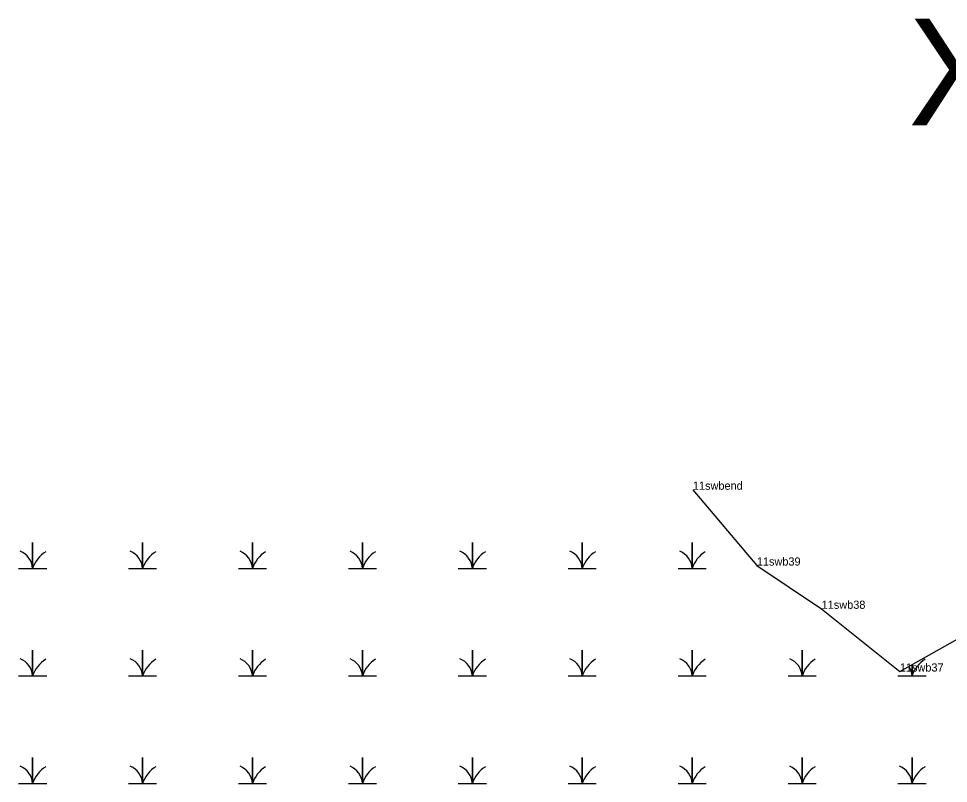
# Model space of a CAD drawing. Extents: x 2072529 to 2268796, y 436423 to 470397.
# Drawn here: x 2230006 to 2230575, y 447690 to 448159 of the extents above; entities that cross this region are included whole.
import ezdxf

# ---------------------------------------------------------------- set-up
doc = ezdxf.new("R2010")
doc.units = 0
for name, color, linetype in [('Default', 7, 'Continuous'), ('Exist Environmental Wetland Boundary Cogo Point CELL', 7, 'Continuous'), ('Exist Hydro Jurisdictional Stream or Body of Water NEU Mitigable', 7, 'Continuous'), ('Exist Hydro Jurisdictional Stream or Body of Water NEU Mitigable Cogo Comment', 7, 'Continuous'), ('Exist Hydro Swamp or Marsh', 7, 'Continuous')]:
    doc.layers.add(name, color=color, linetype=linetype)

msp = doc.modelspace()

# ---------------------------------------------------------------- linework, layer by layer
at = {"layer": 'Exist Environmental Wetland Boundary Cogo Point CELL'}
for p, q in [((2230418.67, 447870.17), (2230418.67, 447870.17)), ((2230457.79, 447823.78), (2230457.79, 447823.78)), ((2230497.45, 447797.32), (2230497.45, 447797.32)), ((2230545.29, 447758.92), (2230545.29, 447758.92))]:
    msp.add_line(p, q, dxfattribs=at)
at = {"layer": 'Exist Hydro Jurisdictional Stream or Body of Water NEU Mitigable'}
msp.add_lwpolyline([(2230418.67, 447870.17), (2230457.79, 447823.78), (2230497.45, 447797.32), (2230545.29, 447758.92), (2230589.1, 447783.55)], dxfattribs=at)
at = {"layer": 'Exist Hydro Swamp or Marsh'}
for points in [[(2230006.13, 447822.07), (2230014.73, 447822.07), (2230014.73, 447837.85), (2230014.73, 447822.07), (2230023.33, 447822.07)], [(2230073.38, 447822.07), (2230081.98, 447822.07), (2230081.98, 447837.85), (2230081.98, 447822.07), (2230090.58, 447822.07)], [(2230140.63, 447822.07), (2230149.23, 447822.07), (2230149.23, 447837.85), (2230149.23, 447822.07), (2230157.83, 447822.07)], [(2230207.88, 447822.07), (2230216.48, 447822.07), (2230216.48, 447837.85), (2230216.48, 447822.07), (2230225.08, 447822.07)], [(2230275.13, 447822.07), (2230283.73, 447822.07), (2230283.73, 447837.85), (2230283.73, 447822.07), (2230292.33, 447822.07)], [(2230342.38, 447822.07), (2230350.98, 447822.07), (2230350.98, 447837.85), (2230350.98, 447822.07), (2230359.58, 447822.07)], [(2230409.63, 447822.07), (2230418.23, 447822.07), (2230418.23, 447837.85), (2230418.23, 447822.07), (2230426.83, 447822.07)], [(2230006.13, 447756.27), (2230014.73, 447756.27), (2230014.73, 447772.05), (2230014.73, 447756.27), (2230023.33, 447756.27)], [(2230073.38, 447756.27), (2230081.98, 447756.27), (2230081.98, 447772.05), (2230081.98, 447756.27), (2230090.58, 447756.27)], [(2230140.63, 447756.27), (2230149.23, 447756.27), (2230149.23, 447772.05), (2230149.23, 447756.27), (2230157.83, 447756.27)], [(2230207.88, 447756.27), (2230216.48, 447756.27), (2230216.48, 447772.05), (2230216.48, 447756.27), (2230225.08, 447756.27)], [(2230275.13, 447756.27), (2230283.73, 447756.27), (2230283.73, 447772.05), (2230283.73, 447756.27), (2230292.33, 447756.27)], [(2230342.38, 447756.27), (2230350.98, 447756.27), (2230350.98, 447772.05), (2230350.98, 447756.27), (2230359.58, 447756.27)], [(2230409.63, 447756.27), (2230418.23, 447756.27), (2230418.23, 447772.05), (2230418.23, 447756.27), (2230426.83, 447756.27)], [(2230476.88, 447756.27), (2230485.48, 447756.27), (2230485.48, 447772.05), (2230485.48, 447756.27), (2230494.08, 447756.27)], [(2230544.13, 447756.27), (2230552.73, 447756.27), (2230552.73, 447763.11)], [(2230552.73, 447763.11), (2230552.73, 447756.27), (2230561.33, 447756.27)], [(2230006.13, 447690.47), (2230014.73, 447690.47), (2230014.73, 447706.25), (2230014.73, 447690.47), (2230023.33, 447690.47)], [(2230073.38, 447690.47), (2230081.98, 447690.47), (2230081.98, 447706.25), (2230081.98, 447690.47), (2230090.58, 447690.47)], [(2230140.63, 447690.47), (2230149.23, 447690.47), (2230149.23, 447706.25), (2230149.23, 447690.47), (2230157.83, 447690.47)], [(2230207.88, 447690.47), (2230216.48, 447690.47), (2230216.48, 447706.25), (2230216.48, 447690.47), (2230225.08, 447690.47)], [(2230275.13, 447690.47), (2230283.73, 447690.47), (2230283.73, 447706.25), (2230283.73, 447690.47), (2230292.33, 447690.47)], [(2230342.38, 447690.47), (2230350.98, 447690.47), (2230350.98, 447706.25), (2230350.98, 447690.47), (2230359.58, 447690.47)], [(2230409.63, 447690.47), (2230418.23, 447690.47), (2230418.23, 447706.25), (2230418.23, 447690.47), (2230426.83, 447690.47)], [(2230476.88, 447690.47), (2230485.48, 447690.47), (2230485.48, 447706.25), (2230485.48, 447690.47), (2230494.08, 447690.47)], [(2230544.13, 447690.47), (2230552.73, 447690.47), (2230552.73, 447706.25), (2230552.73, 447690.47), (2230561.33, 447690.47)]]:
    msp.add_lwpolyline(points, dxfattribs=at)
for centre, radius, start, end in [((2230002.47, 447821.19), 12.3, 4.1403, 67.535), ((2230032.97, 447816.01), 19.22, 122.1274, 161.6222), ((2230069.72, 447821.19), 12.3, 4.1403, 67.535), ((2230100.22, 447816.01), 19.22, 122.1274, 161.6222), ((2230136.97, 447821.19), 12.3, 4.1403, 67.535), ((2230167.47, 447816.01), 19.22, 122.1274, 161.6222), ((2230204.22, 447821.19), 12.3, 4.1403, 67.535), ((2230234.72, 447816.01), 19.22, 122.1274, 161.6222), ((2230271.47, 447821.19), 12.3, 4.1403, 67.535), ((2230301.97, 447816.01), 19.22, 122.1274, 161.6222), ((2230338.72, 447821.19), 12.3, 4.1403, 67.535), ((2230369.22, 447816.01), 19.22, 122.1274, 161.6222), ((2230405.97, 447821.19), 12.3, 4.1403, 67.535), ((2230436.47, 447816.01), 19.22, 122.1274, 161.6222), ((2230002.47, 447755.39), 12.3, 4.1403, 67.535), ((2230032.97, 447750.21), 19.22, 122.1274, 161.6222), ((2230069.72, 447755.39), 12.3, 4.1403, 67.535), ((2230100.22, 447750.21), 19.22, 122.1274, 161.6222), ((2230136.97, 447755.39), 12.3, 4.1403, 67.535), ((2230167.47, 447750.21), 19.22, 122.1274, 161.6222), ((2230204.22, 447755.39), 12.3, 4.1403, 67.535), ((2230234.72, 447750.21), 19.22, 122.1274, 161.6222), ((2230271.47, 447755.39), 12.3, 4.1403, 67.535), ((2230301.97, 447750.21), 19.22, 122.1274, 161.6222), ((2230338.72, 447755.39), 12.3, 4.1403, 67.535), ((2230369.22, 447750.21), 19.22, 122.1274, 161.6222), ((2230405.97, 447755.39), 12.3, 4.1403, 67.535), ((2230436.47, 447750.21), 19.22, 122.1274, 161.6222), ((2230473.22, 447755.39), 12.3, 4.1403, 67.535), ((2230503.72, 447750.21), 19.22, 122.1274, 161.6222), ((2230540.47, 447755.39), 12.3, 4.1403, 32.6931), ((2230570.97, 447750.21), 19.22, 122.1274, 161.6222), ((2230002.47, 447689.59), 12.3, 4.1403, 67.535), ((2230032.97, 447684.41), 19.22, 122.1274, 161.6222), ((2230069.72, 447689.59), 12.3, 4.1403, 67.535), ((2230100.22, 447684.41), 19.22, 122.1274, 161.6222), ((2230136.97, 447689.59), 12.3, 4.1403, 67.535), ((2230167.47, 447684.41), 19.22, 122.1274, 161.6222), ((2230204.22, 447689.59), 12.3, 4.1403, 67.535), ((2230234.72, 447684.41), 19.22, 122.1274, 161.6222), ((2230271.47, 447689.59), 12.3, 4.1403, 67.535), ((2230301.97, 447684.41), 19.22, 122.1274, 161.6222), ((2230338.72, 447689.59), 12.3, 4.1403, 67.535), ((2230369.22, 447684.41), 19.22, 122.1274, 161.6222), ((2230405.97, 447689.59), 12.3, 4.1403, 67.535), ((2230436.47, 447684.41), 19.22, 122.1274, 161.6222), ((2230473.22, 447689.59), 12.3, 4.1403, 67.535), ((2230503.72, 447684.41), 19.22, 122.1274, 161.6222), ((2230540.47, 447689.59), 12.3, 4.1403, 67.535), ((2230570.97, 447684.41), 19.22, 122.1274, 161.6222)]:
    msp.add_arc(centre, radius, start, end, dxfattribs=at)

# ---------------------------------------------------------------- texts
at = {"layer": 'Default'}
msp.add_text('XR', height=65.34, dxfattribs=at).set_placement((2230550.61, 448093.17))
at = {"layer": 'Exist Hydro Jurisdictional Stream or Body of Water NEU Mitigable Cogo Comment'}
for s, p in [('11swbend', (2230418.67, 447870.17)), ('11swb39', (2230457.79, 447823.78)), ('11swb38', (2230497.45, 447797.32)), ('11swb37', (2230545.29, 447758.92))]:
    msp.add_text(s, height=5, dxfattribs=at).set_placement(p)

doc.saveas('drawing.dxf')
